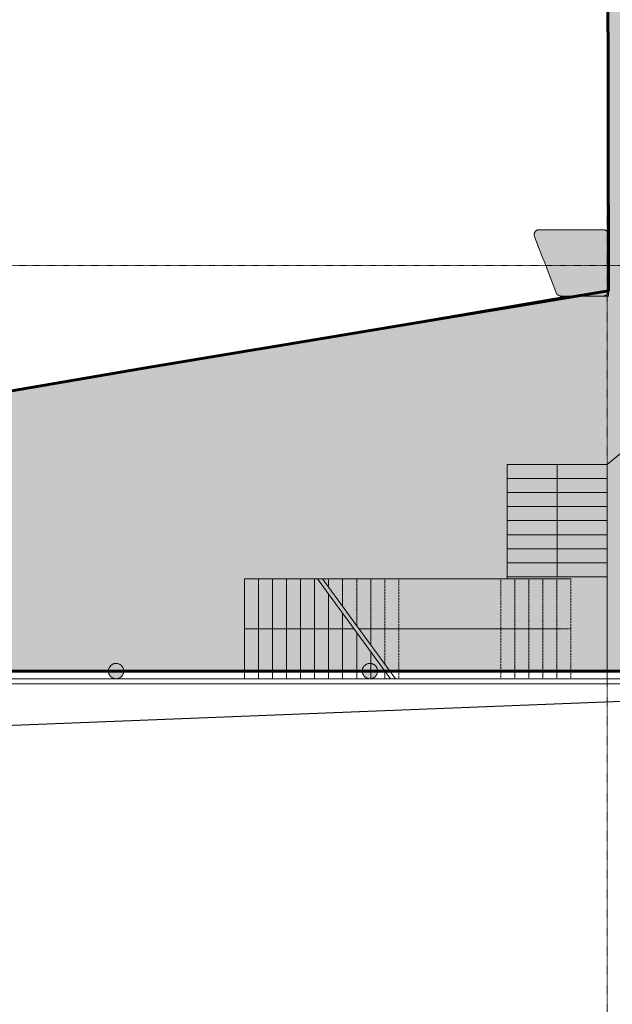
# Model space of a CAD drawing. Header units: millimetres. Extents: x -409347 to -76892, y 286088 to 1850972.
# Tile 292 of 364: x -245098 to -233480, y 1124710 to 1144012. Entities that reach past the tile are written whole.
import ezdxf

# ---------------------------------------------------------------- set-up
doc = ezdxf.new("R2010")
doc.units = ezdxf.units.MM
doc.linetypes.add('DGN Style 2', pattern=[3.08948, 1.853688, -1.235792])
doc.linetypes.add('DGN Style 4', pattern=[4.946257, 2.471584, -1.235792, 0.003089, -1.235792])
for name, color, linetype, lineweight in [('A_BU_CONCRETE_S_FILL', 7, 'Continuous', 0), ('A_P_ALLG_RWO_X_X', 20, 'Continuous', 30), ('A_P_AUSA_STR_X_X', 251, 'Continuous', 0), ('A_P_ERSC_TRE_A_X', 251, 'Continuous', 0), ('A_P_ERSC_TRE_V_X', 251, 'DGN Style 2', 0), ('A_P_TREPPE_TXT_A_T', 56, 'Continuous', 13), ('A_P_WAND_BET_A_X', 25, 'Continuous', 0), ('A_P_WAND_BET_V_X', 131, 'DGN Style 2', 0)]:
    doc.layers.add(name, color=color, linetype=linetype, lineweight=lineweight)
doc.layers.add('A_P_ACHS_HAR_X_X', color=70, linetype='DGN Style 4', lineweight=0, transparency=0.7)
doc.layers.add('Foyers$stairs', color=7, linetype='Continuous', lineweight=0, true_color=0x000000)

msp = doc.modelspace()

# ---------------------------------------------------------------- hatches: boundary and pattern name
at = {"layer": 'A_BU_CONCRETE_S_FILL', "lineweight": 60, "true_color": 0x991b1e, "transparency": 33554470}
h = msp.add_hatch(color=244, dxfattribs=at)
h.dxf.hatch_style = 1
h.paths.add_polyline_path([(-255837, 1163686), (-262677, 1163686), (-262677, 1157767), (-258313, 1157767), (-257797, 1131242), (-228236, 1131242), (-228136, 1139191), (-231087, 1139191), (-231087, 1144792), (-228287, 1144792), (-228236, 1155616), (-233587, 1155600), (-233555, 1138695), (-242703, 1137171), (-248156, 1136239), (-255805, 1138864)])
at = {"layer": 'A_BU_CONCRETE_S_FILL', "extrusion": (0, 0, -1)}
h = msp.add_hatch(color=256, dxfattribs=at)
edge = h.paths.add_edge_path()
edge.add_spline(control_points=[(243358, 1131242), (243358, 1131392), (243208, 1131392), (243058, 1131392), (243058, 1131242), (243058, 1131092), (243208, 1131092)], knot_values=[0, 0, 0, 0.333333, 0.333333, 0.666667, 0.666667, 1, 1, 1], weights=[1, 0.707107, 1, 0.707107, 1, 0.707107, 1], degree=2, periodic=0)
edge.add_spline(control_points=[(243208, 1131092), (243358, 1131092), (243358, 1131242)], knot_values=[0, 0, 0, 1, 1, 1], weights=[1, 0.707107, 1], degree=2, periodic=0)
h = msp.add_hatch(color=256, dxfattribs=at)
edge = h.paths.add_edge_path()
edge.add_spline(control_points=[(238381, 1131242), (238381, 1131392), (238231, 1131392), (238081, 1131392), (238081, 1131242), (238081, 1131092), (238231, 1131092)], knot_values=[0, 0, 0, 0.333333, 0.333333, 0.666667, 0.666667, 1, 1, 1], weights=[1, 0.707107, 1, 0.707107, 1, 0.707107, 1], degree=2, periodic=0)
edge.add_spline(control_points=[(238231, 1131092), (238381, 1131092), (238381, 1131242)], knot_values=[0, 0, 0, 1, 1, 1], weights=[1, 0.707107, 1], degree=2, periodic=0)
at = {"layer": 'A_P_AUSA_STR_X_X', "ltscale": 0.01}
h = msp.add_hatch(color=256, dxfattribs=at)
edge = h.paths.add_edge_path()
edge.add_line((-233555, 1139102), (-233555, 1139791))
edge.add_spline(control_points=[(-233555, 1139791), (-233555, 1139794), (-233555, 1139797), (-233556, 1139800)], knot_values=[0, 0, 0, 0, 1, 1, 1, 1], degree=3, periodic=0)
edge.add_line((-233556, 1139800), (-233557, 1139809))
edge.add_line((-233557, 1139809), (-233559, 1139818))
edge.add_line((-233559, 1139818), (-233561, 1139827))
edge.add_line((-233561, 1139827), (-233565, 1139836))
edge.add_line((-233565, 1139836), (-233570, 1139845))
edge.add_line((-233570, 1139845), (-233575, 1139853))
edge.add_line((-233575, 1139853), (-233581, 1139860))
edge.add_line((-233581, 1139860), (-233588, 1139868))
edge.add_line((-233588, 1139868), (-233596, 1139874))
edge.add_line((-233596, 1139874), (-233604, 1139879))
edge.add_line((-233604, 1139879), (-233612, 1139884))
edge.add_line((-233612, 1139884), (-233621, 1139888))
edge.add_line((-233621, 1139888), (-233629, 1139891))
edge.add_line((-233629, 1139891), (-233638, 1139893))
edge.add_line((-233638, 1139893), (-233647, 1139894))
edge.add_line((-233647, 1139894), (-233655, 1139894))
edge.add_line((-233655, 1139894), (-234913, 1139894))
edge.add_line((-234913, 1139894), (-234923, 1139894))
edge.add_line((-234923, 1139894), (-234934, 1139892))
edge.add_line((-234934, 1139892), (-234944, 1139889))
edge.add_line((-234944, 1139889), (-234955, 1139886))
edge.add_line((-234955, 1139886), (-234965, 1139880))
edge.add_line((-234965, 1139880), (-234974, 1139874))
edge.add_line((-234974, 1139874), (-234983, 1139866))
edge.add_line((-234983, 1139866), (-234991, 1139857))
edge.add_line((-234991, 1139857), (-234998, 1139847))
edge.add_line((-234998, 1139847), (-235003, 1139837))
edge.add_line((-235003, 1139837), (-235007, 1139825))
edge.add_line((-235007, 1139825), (-235010, 1139814))
edge.add_line((-235010, 1139814), (-235011, 1139803))
edge.add_line((-235011, 1139803), (-235011, 1139791))
edge.add_spline(control_points=[(-235011, 1139791), (-235010, 1139788), (-235010, 1139784), (-235009, 1139781)], knot_values=[0, 0, 0, 0, 1, 1, 1, 1], degree=3, periodic=0)
edge.add_line((-235009, 1139781), (-235004, 1139761))
edge.add_line((-235004, 1139761), (-234580, 1138659))
edge.add_line((-234580, 1138659), (-234577, 1138653))
edge.add_line((-234577, 1138653), (-234574, 1138647))
edge.add_line((-234574, 1138647), (-234571, 1138641))
edge.add_line((-234571, 1138641), (-234567, 1138635))
edge.add_line((-234567, 1138635), (-234562, 1138629))
edge.add_line((-234562, 1138629), (-234557, 1138624))
edge.add_line((-234557, 1138624), (-234552, 1138619))
edge.add_line((-234552, 1138619), (-234546, 1138614))
edge.add_line((-234546, 1138614), (-234540, 1138610))
edge.add_line((-234540, 1138610), (-234533, 1138607))
edge.add_line((-234533, 1138607), (-234527, 1138603))
edge.add_line((-234527, 1138603), (-234520, 1138601))
edge.add_line((-234520, 1138601), (-234513, 1138598))
edge.add_line((-234513, 1138598), (-234506, 1138597))
edge.add_line((-234506, 1138597), (-234499, 1138596))
edge.add_line((-234499, 1138596), (-234492, 1138595))
edge.add_line((-234492, 1138595), (-234486, 1138595))
edge.add_line((-234486, 1138595), (-234384, 1138595))
edge.add_line((-234384, 1138595), (-234384, 1138595))
edge.add_line((-234384, 1138595), (-234331, 1138595))
edge.add_line((-234331, 1138595), (-234225, 1138595))
edge.add_line((-234225, 1138595), (-234115, 1138595))
edge.add_line((-234115, 1138595), (-234127, 1138625))
edge.add_spline(control_points=[(-234127, 1138625), (-234098, 1138595), (-234055, 1138595)], knot_values=[0, 0, 0, 1, 1, 1], weights=[0.853641, 0.849973, 1], degree=2, periodic=0)
edge.add_line((-234055, 1138595), (-233656, 1138595))
edge.add_line((-233656, 1138595), (-233648, 1138595))
edge.add_line((-233648, 1138595), (-233639, 1138596))
edge.add_line((-233639, 1138596), (-233630, 1138598))
edge.add_line((-233630, 1138598), (-233621, 1138601))
edge.add_line((-233621, 1138601), (-233612, 1138605))
edge.add_line((-233612, 1138605), (-233604, 1138609))
edge.add_spline(control_points=[(-233604, 1138609), (-233601, 1138611), (-233598, 1138613), (-233596, 1138614)], knot_values=[0, 0, 0, 0, 1, 1, 1, 1], degree=3, periodic=0)
edge.add_line((-233596, 1138614), (-233588, 1138621))
edge.add_line((-233588, 1138621), (-233581, 1138627))
edge.add_line((-233581, 1138627), (-233575, 1138635))
edge.add_line((-233575, 1138635), (-233569, 1138643))
edge.add_line((-233569, 1138643), (-233565, 1138651))
edge.add_line((-233565, 1138651), (-233561, 1138660))
edge.add_line((-233561, 1138660), (-233558, 1138669))
edge.add_line((-233558, 1138669), (-233556, 1138678))
edge.add_line((-233556, 1138678), (-233555, 1138686))
edge.add_line((-233555, 1138686), (-233555, 1138695))
edge.add_line((-233555, 1138695), (-233555, 1139098))
edge.add_line((-233555, 1139098), (-233555, 1139094))
edge.add_spline(control_points=[(-233555, 1139094), (-233555, 1139098), (-233555, 1139102)], knot_values=[0, 0, 0, 1, 1, 1], weights=[1, 0.98364, 0.969108], degree=2, periodic=0)
at = {"layer": 'A_P_ERSC_TRE_A_X', "linetype": 'Continuous', "extrusion": (0, 0, -1)}
msp.add_hatch(color=256, dxfattribs=at).paths.add_polyline_path([(234692, 1134392), (234559, 1134392), (234426, 1134392), (234559, 1134192)])
at = {"layer": 'A_P_ERSC_TRE_V_X', "linetype": 'Continuous', "extrusion": (0, 0, -1)}
msp.add_hatch(color=256, dxfattribs=at).paths.add_polyline_path([(235210, 1131939), (235410, 1132072), (235210, 1132205), (235210, 1132072)])

# ---------------------------------------------------------------- linework, layer by layer
at = {"color": 244, "lineweight": 60, "true_color": 0x991b1e}
msp.add_lwpolyline([(-262677, 1163686), (-255837, 1163686), (-255805, 1138864), (-248156, 1136239), (-242703, 1137171), (-233555, 1138695), (-233587, 1155600), (-228236, 1155616), (-228287, 1144792), (-231087, 1144792), (-231087, 1139191), (-228136, 1139191), (-228236, 1131242), (-257797, 1131242), (-258313, 1157767), (-262677, 1157767), (-262677, 1163686)], dxfattribs=at)
at = {"layer": 'A_BU_CONCRETE_S_FILL'}
for points in [[(-243358, 1131242), (-243358, 1131392), (-243208, 1131392), (-243058, 1131392), (-243058, 1131242), (-243058, 1131092), (-243208, 1131092), (-243358, 1131092), (-243358, 1131242)], [(-238381, 1131242), (-238381, 1131392), (-238231, 1131392), (-238081, 1131392), (-238081, 1131242), (-238081, 1131092), (-238231, 1131092), (-238381, 1131092), (-238381, 1131242)]]:
    msp.add_rational_spline(points, [1, 0.707106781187, 1, 0.707106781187, 1, 0.707106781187, 1, 0.707106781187, 1], degree=2, knots=[0, 0, 0, 0.166667, 0.166667, 0.333333, 0.333333, 0.5, 0.5, 1, 1, 1], dxfattribs=at)
at = {"layer": 'A_P_ACHS_HAR_X_X', "ltscale": 0.000466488, "transparency": 33554477}
for p, q in [((-233579, 1198014), (-233579, 1108014)), ((-218481, 1139194), (-308481, 1139194)), ((-218471, 1131242), (-308471, 1131242))]:
    msp.add_line(p, q, dxfattribs=at)
at = {"layer": 'A_P_ALLG_RWO_X_X', "ltscale": 0.01}
msp.add_lwpolyline([(-299737, 1190165), (-299076, 1162230), (-295960, 1162237), (-296269, 1129096), (-262938, 1129180), (-262939, 1129934), (-247222, 1130104), (-224676, 1130992), (-223933, 1127653), (-223407, 1125748), (-216572, 1126609), (-198116, 1132504), (-204821, 1160115), (-209805, 1158859), (-209531, 1157510), (-225717, 1153238), (-227520, 1191746)], dxfattribs=at)
at = {"layer": 'A_P_AUSA_STR_X_X', "ltscale": 0.01}
for points in [[(-235010, 1139814), (-235010, 1139810), (-235010, 1139806), (-235011, 1139803)], [(-235011, 1139803), (-235011, 1139799), (-235011, 1139795), (-235011, 1139791)], [(-235011, 1139791), (-235010, 1139788), (-235010, 1139784), (-235009, 1139781)], [(-235007, 1139825), (-235008, 1139822), (-235009, 1139818), (-235010, 1139814)], [(-235009, 1139781), (-235008, 1139774), (-235006, 1139767), (-235004, 1139761)], [(-235003, 1139837), (-235004, 1139833), (-235006, 1139829), (-235007, 1139825)], [(-234998, 1139847), (-235000, 1139844), (-235001, 1139840), (-235003, 1139837)], [(-234991, 1139857), (-234993, 1139854), (-234996, 1139850), (-234998, 1139847)], [(-234983, 1139866), (-234986, 1139863), (-234988, 1139860), (-234991, 1139857)], [(-234974, 1139874), (-234977, 1139871), (-234980, 1139869), (-234983, 1139866)], [(-234965, 1139880), (-234968, 1139878), (-234971, 1139876), (-234974, 1139874)], [(-234955, 1139886), (-234958, 1139884), (-234961, 1139882), (-234965, 1139880)], [(-234944, 1139889), (-234948, 1139888), (-234951, 1139887), (-234955, 1139886)], [(-234934, 1139892), (-234937, 1139891), (-234941, 1139890), (-234944, 1139889)], [(-234923, 1139894), (-234927, 1139893), (-234930, 1139893), (-234934, 1139892)], [(-234913, 1139894), (-234917, 1139894), (-234920, 1139894), (-234923, 1139894)], [(-233655, 1139894), (-234075, 1139894), (-234494, 1139894), (-234913, 1139894)], [(-233647, 1139894), (-233650, 1139894), (-233652, 1139894), (-233655, 1139894)], [(-233638, 1139893), (-233641, 1139893), (-233644, 1139893), (-233647, 1139894)], [(-233629, 1139891), (-233632, 1139891), (-233635, 1139892), (-233638, 1139893)], [(-233621, 1139888), (-233623, 1139889), (-233626, 1139890), (-233629, 1139891)], [(-233612, 1139884), (-233615, 1139885), (-233618, 1139887), (-233621, 1139888)], [(-233604, 1139879), (-233606, 1139881), (-233609, 1139883), (-233612, 1139884)], [(-233596, 1139874), (-233598, 1139876), (-233601, 1139878), (-233604, 1139879)], [(-233588, 1139868), (-233591, 1139870), (-233593, 1139872), (-233596, 1139874)], [(-233581, 1139860), (-233583, 1139863), (-233586, 1139865), (-233588, 1139868)], [(-233575, 1139853), (-233577, 1139855), (-233579, 1139858), (-233581, 1139860)], [(-233570, 1139845), (-233571, 1139847), (-233573, 1139850), (-233575, 1139853)], [(-233565, 1139836), (-233567, 1139839), (-233568, 1139842), (-233570, 1139845)], [(-233561, 1139827), (-233563, 1139830), (-233564, 1139833), (-233565, 1139836)], [(-233559, 1139818), (-233560, 1139821), (-233560, 1139824), (-233561, 1139827)], [(-233557, 1139809), (-233557, 1139812), (-233558, 1139815), (-233559, 1139818)], [(-233556, 1139800), (-233556, 1139803), (-233556, 1139806), (-233557, 1139809)], [(-233555, 1139791), (-233555, 1139794), (-233555, 1139797), (-233556, 1139800)], [(-233555, 1139102), (-233555, 1139332), (-233555, 1139562), (-233555, 1139791)], [(-235004, 1139761), (-234863, 1139393), (-234721, 1139026), (-234580, 1138659)], [(-233555, 1138695), (-233555, 1138829), (-233555, 1138963), (-233555, 1139098)], [(-233555, 1139098), (-233555, 1139097), (-233555, 1139095), (-233555, 1139094)], [(-234580, 1138659), (-234579, 1138657), (-234578, 1138655), (-234577, 1138653)], [(-234577, 1138653), (-234576, 1138651), (-234575, 1138649), (-234574, 1138647)], [(-234574, 1138647), (-234573, 1138645), (-234572, 1138643), (-234571, 1138641)], [(-234571, 1138641), (-234569, 1138639), (-234568, 1138637), (-234567, 1138635)], [(-234567, 1138635), (-234565, 1138633), (-234564, 1138631), (-234562, 1138629)], [(-234562, 1138629), (-234560, 1138627), (-234559, 1138626), (-234557, 1138624)], [(-234557, 1138624), (-234555, 1138622), (-234553, 1138621), (-234552, 1138619)], [(-234552, 1138619), (-234550, 1138617), (-234548, 1138616), (-234546, 1138614)], [(-234115, 1138595), (-234119, 1138605), (-234123, 1138615), (-234127, 1138625)], [(-233596, 1138614), (-233593, 1138616), (-233591, 1138619), (-233588, 1138621)], [(-233588, 1138621), (-233586, 1138623), (-233583, 1138625), (-233581, 1138627)], [(-233581, 1138627), (-233579, 1138630), (-233577, 1138632), (-233575, 1138635)], [(-233575, 1138635), (-233573, 1138638), (-233571, 1138640), (-233569, 1138643)], [(-233569, 1138643), (-233568, 1138646), (-233566, 1138649), (-233565, 1138651)], [(-233565, 1138651), (-233564, 1138654), (-233562, 1138657), (-233561, 1138660)], [(-233561, 1138660), (-233560, 1138663), (-233559, 1138666), (-233558, 1138669)], [(-233558, 1138669), (-233558, 1138672), (-233557, 1138675), (-233556, 1138678)], [(-233556, 1138678), (-233556, 1138680), (-233556, 1138683), (-233555, 1138686)], [(-233555, 1138686), (-233555, 1138689), (-233555, 1138692), (-233555, 1138695)], [(-234546, 1138614), (-234544, 1138613), (-234542, 1138612), (-234540, 1138610)], [(-234540, 1138610), (-234538, 1138609), (-234536, 1138608), (-234533, 1138607)], [(-234533, 1138607), (-234531, 1138605), (-234529, 1138604), (-234527, 1138603)], [(-234527, 1138603), (-234525, 1138602), (-234522, 1138602), (-234520, 1138601)], [(-234520, 1138601), (-234518, 1138600), (-234516, 1138599), (-234513, 1138598)], [(-234513, 1138598), (-234511, 1138598), (-234509, 1138597), (-234506, 1138597)], [(-234506, 1138597), (-234504, 1138596), (-234502, 1138596), (-234499, 1138596)], [(-234499, 1138596), (-234497, 1138595), (-234495, 1138595), (-234492, 1138595)], [(-234492, 1138595), (-234490, 1138595), (-234488, 1138595), (-234486, 1138595)], [(-233656, 1138595), (-233653, 1138595), (-233651, 1138595), (-233648, 1138595)], [(-233648, 1138595), (-233645, 1138595), (-233642, 1138596), (-233639, 1138596)], [(-233639, 1138596), (-233636, 1138597), (-233633, 1138597), (-233630, 1138598)], [(-233630, 1138598), (-233627, 1138599), (-233624, 1138600), (-233621, 1138601)], [(-233621, 1138601), (-233618, 1138602), (-233615, 1138603), (-233612, 1138605)], [(-233612, 1138605), (-233609, 1138606), (-233607, 1138608), (-233604, 1138609)], [(-233604, 1138609), (-233601, 1138611), (-233598, 1138613), (-233596, 1138614)]]:
    msp.add_open_spline(points, degree=3, dxfattribs=at)
msp.add_rational_spline([(-233555, 1139094), (-233555, 1139097), (-233555, 1139100), (-233555, 1139102)], [1, 0.989093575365, 0.978796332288, 0.96910827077], degree=3, dxfattribs=at)
msp.add_rational_spline([(-234127, 1138625), (-234107, 1138605), (-234082, 1138595), (-234055, 1138595), (-233922, 1138595), (-233789, 1138595), (-233656, 1138595)], [1, 0.851195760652, 0.899982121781, 1, 1, 1, 1], degree=3, knots=[0.63636364, 0.63636364, 0.63636364, 0.63636364, 0.68181818, 0.68181818, 0.68181818, 0.72727273, 0.72727273, 0.72727273, 0.72727273], dxfattribs=at)
msp.add_open_spline([(-234486, 1138595), (-234452, 1138595), (-234418, 1138595), (-234384, 1138595), (-234384, 1138595), (-234384, 1138595), (-234384, 1138595), (-234366, 1138595), (-234349, 1138595), (-234331, 1138595), (-234314, 1138595), (-234279, 1138595), (-234243, 1138595), (-234225, 1138595), (-234188, 1138595), (-234151, 1138595), (-234115, 1138595)], degree=3, knots=[0.4090909, 0.4090909, 0.4090909, 0.4090909, 0.4545455, 0.4545455, 0.4545455, 0.5, 0.5, 0.5, 0.5454545, 0.5454545, 0.5454545, 0.5681816, 0.5909091, 0.5909091, 0.5909091, 0.6136364, 0.6136364, 0.6136364, 0.6136364], dxfattribs=at)
at = {"layer": 'A_P_ERSC_TRE_A_X', "ltscale": 4.744342, "transparency": 33554559}
for p, q in [((-233579, 1155608), (-233555, 1138695)), ((-233555, 1138695), (-233555, 1138595)), ((-234384, 1138595), (-248156, 1136239)), ((-233555, 1138595), (-234384, 1138595)), ((-233579, 1135292), (-231055, 1137392)), ((-235539, 1133052), (-235539, 1135292)), ((-235539, 1135292), (-233579, 1135292)), ((-240691, 1131092), (-240691, 1133052)), ((-240691, 1133052), (-235539, 1133052)), ((-250676, 1131092), (-240691, 1131092))]:
    msp.add_line(p, q, dxfattribs=at)
at = {"layer": 'A_P_ERSC_TRE_A_X'}
for p, q in [((-240691, 1132072), (-240416, 1132072)), ((-240691, 1132072), (-240416, 1132072)), ((-240416, 1132072), (-240141, 1132072)), ((-240416, 1132072), (-240141, 1132072)), ((-240141, 1132072), (-239866, 1132072)), ((-240141, 1132072), (-239866, 1132072)), ((-239866, 1132072), (-239591, 1132072)), ((-239866, 1132072), (-239591, 1132072)), ((-239591, 1132072), (-239316, 1132072)), ((-239591, 1132072), (-239316, 1132072)), ((-239316, 1132072), (-239041, 1132072)), ((-239316, 1132072), (-239041, 1132072)), ((-238445, 1132072), (-238216, 1132072)), ((-238445, 1132072), (-238216, 1132072)), ((-238216, 1132072), (-237941, 1132072)), ((-238216, 1132072), (-237941, 1132072)), ((-237941, 1132072), (-237666, 1132072)), ((-237941, 1132072), (-237666, 1132072))]:
    msp.add_line(p, q, dxfattribs=at)
for points in [[(-240691, 1131092), (-240691, 1132072), (-240691, 1133052)], [(-240691, 1131092), (-240691, 1132072), (-240691, 1133052)], [(-240691, 1131092), (-240691, 1132072), (-240691, 1133052)], [(-240416, 1131092), (-240416, 1132072), (-240416, 1133052)], [(-240416, 1131092), (-240416, 1132072), (-240416, 1133052)], [(-240416, 1131092), (-240416, 1132072), (-240416, 1133052)], [(-240416, 1133052), (-240416, 1132072), (-240416, 1131092)], [(-240416, 1133052), (-240416, 1132072), (-240416, 1131092)], [(-240416, 1133052), (-240416, 1132072), (-240416, 1131092)], [(-240141, 1131092), (-240141, 1132072), (-240141, 1133052)], [(-240141, 1131092), (-240141, 1132072), (-240141, 1133052)], [(-240141, 1131092), (-240141, 1132072), (-240141, 1133052)], [(-240141, 1133052), (-240141, 1132072), (-240141, 1131092)], [(-240141, 1133052), (-240141, 1132072), (-240141, 1131092)], [(-240141, 1133052), (-240141, 1132072), (-240141, 1131092)], [(-239866, 1131092), (-239866, 1132072), (-239866, 1133052)], [(-239866, 1131092), (-239866, 1132072), (-239866, 1133052)], [(-239866, 1131092), (-239866, 1132072), (-239866, 1133052)], [(-239866, 1133052), (-239866, 1132072), (-239866, 1131092)], [(-239866, 1133052), (-239866, 1132072), (-239866, 1131092)], [(-239866, 1133052), (-239866, 1132072), (-239866, 1131092)], [(-239591, 1131092), (-239591, 1132072), (-239591, 1133052)], [(-239591, 1131092), (-239591, 1132072), (-239591, 1133052)], [(-239591, 1131092), (-239591, 1132072), (-239591, 1133052)], [(-239591, 1133052), (-239591, 1132072), (-239591, 1131092)], [(-239591, 1133052), (-239591, 1132072), (-239591, 1131092)], [(-239591, 1133052), (-239591, 1132072), (-239591, 1131092)], [(-239316, 1131092), (-239316, 1132072), (-239316, 1133052)], [(-239316, 1131092), (-239316, 1132072), (-239316, 1133052)], [(-239316, 1131092), (-239316, 1132072), (-239316, 1133052)], [(-239316, 1133052), (-239316, 1132072), (-239316, 1131092)], [(-239316, 1133052), (-239316, 1132072), (-239316, 1131092)], [(-239316, 1133052), (-239316, 1132072), (-239316, 1131092)], [(-239041, 1131092), (-239041, 1131921), (-239041, 1132751)], [(-239041, 1131092), (-239041, 1131921), (-239041, 1132751)], [(-239041, 1131092), (-239041, 1131921), (-239041, 1132751)], [(-239041, 1132751), (-239041, 1131921), (-239041, 1131092)], [(-239041, 1132751), (-239041, 1131921), (-239041, 1131092)], [(-239041, 1132751), (-239041, 1131921), (-239041, 1131092)], [(-238766, 1131092), (-238766, 1131733), (-238766, 1132374)], [(-238766, 1131092), (-238766, 1131733), (-238766, 1132374)], [(-238766, 1131092), (-238766, 1131733), (-238766, 1132374)], [(-238766, 1132374), (-238766, 1131733), (-238766, 1131092)], [(-238766, 1132374), (-238766, 1131733), (-238766, 1131092)], [(-238766, 1132374), (-238766, 1131733), (-238766, 1131092)], [(-238491, 1131092), (-238491, 1131545), (-238491, 1131998)], [(-238491, 1131092), (-238491, 1131545), (-238491, 1131998)], [(-238491, 1131092), (-238491, 1131545), (-238491, 1131998)], [(-238491, 1131998), (-238491, 1131545), (-238491, 1131092)], [(-238491, 1131998), (-238491, 1131545), (-238491, 1131092)], [(-238491, 1131998), (-238491, 1131545), (-238491, 1131092)], [(-238216, 1131092), (-238216, 1131357), (-238216, 1131621)], [(-238216, 1131092), (-238216, 1131357), (-238216, 1131621)], [(-238216, 1131092), (-238216, 1131357), (-238216, 1131621)], [(-238216, 1131621), (-238216, 1131357), (-238216, 1131092)], [(-238216, 1131621), (-238216, 1131357), (-238216, 1131092)], [(-238216, 1131621), (-238216, 1131357), (-238216, 1131092)], [(-237941, 1131092), (-237941, 1131168), (-237941, 1131245)], [(-237941, 1131092), (-237941, 1131168), (-237941, 1131245)], [(-237941, 1131092), (-237941, 1131168), (-237941, 1131245)], [(-237941, 1131245), (-237941, 1131168), (-237941, 1131092)], [(-237941, 1131245), (-237941, 1131168), (-237941, 1131092)], [(-237941, 1131245), (-237941, 1131168), (-237941, 1131092)]]:
    msp.add_open_spline(points, degree=2, dxfattribs=at)
at = {"layer": 'A_P_ERSC_TRE_V_X'}
for p, q in [((-237666, 1133052), (-237666, 1131092)), ((-237666, 1133052), (-237666, 1131092)), ((-235666, 1131092), (-235666, 1133052)), ((-235666, 1131092), (-235666, 1133052)), ((-235666, 1132072), (-235391, 1132072)), ((-235666, 1132072), (-235391, 1132072)), ((-235391, 1132072), (-235116, 1132072)), ((-235391, 1132072), (-235116, 1132072)), ((-235116, 1132072), (-234841, 1132072)), ((-235116, 1132072), (-234841, 1132072)), ((-234841, 1132072), (-234566, 1132072)), ((-234841, 1132072), (-234566, 1132072)), ((-234566, 1132072), (-234291, 1132072)), ((-234566, 1132072), (-234291, 1132072))]:
    msp.add_line(p, q, dxfattribs=at)
for points in [[(-239041, 1133052), (-239041, 1132970), (-239041, 1132887)], [(-239041, 1133052), (-239041, 1132970), (-239041, 1132887)], [(-239041, 1133052), (-239041, 1132970), (-239041, 1132887)], [(-239041, 1132887), (-239041, 1132970), (-239041, 1133052)], [(-239041, 1132887), (-239041, 1132970), (-239041, 1133052)], [(-239041, 1132887), (-239041, 1132970), (-239041, 1133052)], [(-238766, 1133052), (-238766, 1132781), (-238766, 1132511)], [(-238766, 1133052), (-238766, 1132781), (-238766, 1132511)], [(-238766, 1133052), (-238766, 1132781), (-238766, 1132511)], [(-238766, 1132511), (-238766, 1132781), (-238766, 1133052)], [(-238766, 1132511), (-238766, 1132781), (-238766, 1133052)], [(-238766, 1132511), (-238766, 1132781), (-238766, 1133052)], [(-238491, 1133052), (-238491, 1132593), (-238491, 1132135)], [(-238491, 1133052), (-238491, 1132593), (-238491, 1132135)], [(-238491, 1133052), (-238491, 1132593), (-238491, 1132135)], [(-238491, 1132135), (-238491, 1132593), (-238491, 1133052)], [(-238491, 1132135), (-238491, 1132593), (-238491, 1133052)], [(-238491, 1132135), (-238491, 1132593), (-238491, 1133052)], [(-238216, 1133052), (-238216, 1132405), (-238216, 1131758)], [(-238216, 1133052), (-238216, 1132405), (-238216, 1131758)], [(-238216, 1133052), (-238216, 1132405), (-238216, 1131758)], [(-238216, 1131758), (-238216, 1132405), (-238216, 1133052)], [(-238216, 1131758), (-238216, 1132405), (-238216, 1133052)], [(-238216, 1131758), (-238216, 1132405), (-238216, 1133052)], [(-237941, 1133052), (-237941, 1132217), (-237941, 1131382)], [(-237941, 1133052), (-237941, 1132217), (-237941, 1131382)], [(-237941, 1133052), (-237941, 1132217), (-237941, 1131382)], [(-237941, 1131382), (-237941, 1132217), (-237941, 1133052)], [(-237941, 1131382), (-237941, 1132217), (-237941, 1133052)], [(-237941, 1131382), (-237941, 1132217), (-237941, 1133052)], [(-237666, 1133052), (-237666, 1132072), (-237666, 1131092)], [(-237666, 1133052), (-237666, 1132072), (-237666, 1131092)], [(-237666, 1133052), (-237666, 1132072), (-237666, 1131092)], [(-237666, 1133052), (-237666, 1132072), (-237666, 1131092)], [(-235666, 1131092), (-235666, 1132072), (-235666, 1133052)], [(-235666, 1131092), (-235666, 1132072), (-235666, 1133052)], [(-235666, 1131092), (-235666, 1132072), (-235666, 1133052)], [(-235666, 1131092), (-235666, 1132072), (-235666, 1133052)], [(-235391, 1131092), (-235391, 1132072), (-235391, 1133052)], [(-235391, 1131092), (-235391, 1132072), (-235391, 1133052)], [(-235391, 1131092), (-235391, 1132072), (-235391, 1133052)], [(-235391, 1133052), (-235391, 1132072), (-235391, 1131092)], [(-235391, 1133052), (-235391, 1132072), (-235391, 1131092)], [(-235391, 1133052), (-235391, 1132072), (-235391, 1131092)], [(-235116, 1131092), (-235116, 1132072), (-235116, 1133052)], [(-235116, 1131092), (-235116, 1132072), (-235116, 1133052)], [(-235116, 1131092), (-235116, 1132072), (-235116, 1133052)], [(-235116, 1133052), (-235116, 1132072), (-235116, 1131092)], [(-235116, 1133052), (-235116, 1132072), (-235116, 1131092)], [(-235116, 1133052), (-235116, 1132072), (-235116, 1131092)], [(-234841, 1131092), (-234841, 1132072), (-234841, 1133052)], [(-234841, 1131092), (-234841, 1132072), (-234841, 1133052)], [(-234841, 1131092), (-234841, 1132072), (-234841, 1133052)], [(-234841, 1133052), (-234841, 1132072), (-234841, 1131092)], [(-234841, 1133052), (-234841, 1132072), (-234841, 1131092)], [(-234841, 1133052), (-234841, 1132072), (-234841, 1131092)], [(-234566, 1131092), (-234566, 1132072), (-234566, 1133052)], [(-234566, 1131092), (-234566, 1132072), (-234566, 1133052)], [(-234566, 1131092), (-234566, 1132072), (-234566, 1133052)], [(-234566, 1133052), (-234566, 1132072), (-234566, 1131092)], [(-234566, 1133052), (-234566, 1132072), (-234566, 1131092)], [(-234566, 1133052), (-234566, 1132072), (-234566, 1131092)], [(-234291, 1133052), (-234291, 1132072), (-234291, 1131092)], [(-234291, 1133052), (-234291, 1132072), (-234291, 1131092)], [(-234291, 1133052), (-234291, 1132072), (-234291, 1131092)]]:
    msp.add_open_spline(points, degree=2, dxfattribs=at)
at = {"layer": 'A_P_TREPPE_TXT_A_T', "ltscale": 0.888069}
for p, q in [((-234559, 1133091), (-234559, 1135092)), ((-240691, 1132072), (-238545, 1132072)), ((-238445, 1132072), (-234491, 1132072))]:
    msp.add_line(p, q, dxfattribs=at)
at = {"layer": 'A_P_WAND_BET_A_X', "ltscale": 0.01}
msp.add_3dface([(-409347, 1850972), (-87526, 1850972), (-87526, 286088), (-409347, 286088)], dxfattribs=at)
at = {"layer": 'A_P_WAND_BET_A_X'}
msp.add_3dface([(-263066, 1130992), (-263066, 1131092), (-228128, 1131092), (-228128, 1130992)], dxfattribs=at)
at = {"layer": 'A_P_WAND_BET_V_X'}
for points in [[(-393838, 1227393), (-393831, 1092383), (-110937, 1092398), (-110944, 1227408)], [(-393838, 1227383), (-393831, 1092383), (-110937, 1092398), (-110944, 1227398)]]:
    msp.add_3dface(points, dxfattribs=at)
at = {"layer": 'Foyers$stairs', "ltscale": 1.00007}
for p, q in [((-234559, 1135017), (-234559, 1135292)), ((-234559, 1135017), (-234559, 1135292)), ((-234559, 1134742), (-234559, 1135017)), ((-234559, 1134742), (-234559, 1135017)), ((-234559, 1134467), (-234559, 1134742)), ((-234559, 1134467), (-234559, 1134742)), ((-234559, 1134192), (-234559, 1134467)), ((-234559, 1134192), (-234559, 1134467)), ((-234559, 1133916), (-234559, 1134192)), ((-234559, 1133916), (-234559, 1134192)), ((-234559, 1133641), (-234559, 1133916)), ((-234559, 1133641), (-234559, 1133916)), ((-234559, 1133366), (-234559, 1133641)), ((-234559, 1133366), (-234559, 1133641)), ((-234559, 1133091), (-234559, 1133366)), ((-234559, 1133091), (-234559, 1133366)), ((-234164, 1131091), (-233579, 1131091)), ((-234164, 1131091), (-233579, 1131091))]:
    msp.add_line(p, q, dxfattribs=at)
for points in [[(-235539, 1133052), (-235539, 1133229), (-235539, 1135292)], [(-235539, 1135292), (-234559, 1135292), (-233579, 1135292)], [(-235539, 1135292), (-234559, 1135292), (-233579, 1135292)], [(-235539, 1135292), (-234559, 1135292), (-233579, 1135292)], [(-233579, 1131091), (-233579, 1132091), (-233579, 1135292)], [(-235539, 1135017), (-234559, 1135017), (-233579, 1135017)], [(-235539, 1135017), (-234559, 1135017), (-233579, 1135017)], [(-235539, 1135017), (-234559, 1135017), (-233579, 1135017)], [(-233579, 1135017), (-234559, 1135017), (-235539, 1135017)], [(-233579, 1135017), (-234559, 1135017), (-235539, 1135017)], [(-233579, 1135017), (-234559, 1135017), (-235539, 1135017)], [(-235539, 1134742), (-234559, 1134742), (-233579, 1134742)], [(-235539, 1134742), (-234559, 1134742), (-233579, 1134742)], [(-235539, 1134742), (-234559, 1134742), (-233579, 1134742)], [(-233579, 1134742), (-234559, 1134742), (-235539, 1134742)], [(-233579, 1134742), (-234559, 1134742), (-235539, 1134742)], [(-233579, 1134742), (-234559, 1134742), (-235539, 1134742)], [(-235539, 1134467), (-234559, 1134467), (-233579, 1134467)], [(-235539, 1134467), (-234559, 1134467), (-233579, 1134467)], [(-235539, 1134467), (-234559, 1134467), (-233579, 1134467)], [(-233579, 1134467), (-234559, 1134467), (-235539, 1134467)], [(-233579, 1134467), (-234559, 1134467), (-235539, 1134467)], [(-233579, 1134467), (-234559, 1134467), (-235539, 1134467)], [(-235539, 1134192), (-234559, 1134192), (-233579, 1134192)], [(-235539, 1134192), (-234559, 1134192), (-233579, 1134192)], [(-235539, 1134192), (-234559, 1134192), (-233579, 1134192)], [(-233579, 1134192), (-234559, 1134192), (-235539, 1134192)], [(-233579, 1134192), (-234559, 1134192), (-235539, 1134192)], [(-233579, 1134192), (-234559, 1134192), (-235539, 1134192)], [(-235539, 1133916), (-234559, 1133916), (-233579, 1133916)], [(-235539, 1133916), (-234559, 1133916), (-233579, 1133916)], [(-235539, 1133916), (-234559, 1133916), (-233579, 1133916)], [(-233579, 1133916), (-234559, 1133916), (-235539, 1133916)], [(-233579, 1133916), (-234559, 1133916), (-235539, 1133916)], [(-233579, 1133916), (-234559, 1133916), (-235539, 1133916)], [(-235539, 1133641), (-234559, 1133641), (-233579, 1133641)], [(-235539, 1133641), (-234559, 1133641), (-233579, 1133641)], [(-235539, 1133641), (-234559, 1133641), (-233579, 1133641)], [(-233579, 1133641), (-234559, 1133641), (-235539, 1133641)], [(-233579, 1133641), (-234559, 1133641), (-235539, 1133641)], [(-233579, 1133641), (-234559, 1133641), (-235539, 1133641)], [(-235539, 1133366), (-234559, 1133366), (-233579, 1133366)], [(-235539, 1133366), (-234559, 1133366), (-233579, 1133366)], [(-235539, 1133366), (-234559, 1133366), (-233579, 1133366)], [(-233579, 1133366), (-234559, 1133366), (-235539, 1133366)], [(-233579, 1133366), (-234559, 1133366), (-235539, 1133366)], [(-233579, 1133366), (-234559, 1133366), (-235539, 1133366)], [(-233579, 1133091), (-234579, 1133091), (-235539, 1133091)], [(-233579, 1133091), (-234559, 1133091), (-235539, 1133091)], [(-233579, 1133091), (-234559, 1133091), (-235539, 1133091)], [(-233579, 1133091), (-234559, 1133091), (-235539, 1133091)], [(-234291, 1131092), (-233871, 1131091), (-233579, 1131091)]]:
    msp.add_open_spline(points, degree=2, dxfattribs=at)
at = {"layer": 'Foyers$stairs'}
for points in [[(-240691, 1133052), (-240554, 1133052), (-234291, 1133052)], [(-234291, 1131092), (-240554, 1131092), (-240691, 1131092)]]:
    msp.add_open_spline(points, degree=2, dxfattribs=at)
msp.add_3dface([(-237729, 1131092), (-239161, 1133052), (-239261, 1133052), (-237829, 1131092)], dxfattribs=at)

doc.saveas('drawing.dxf')
